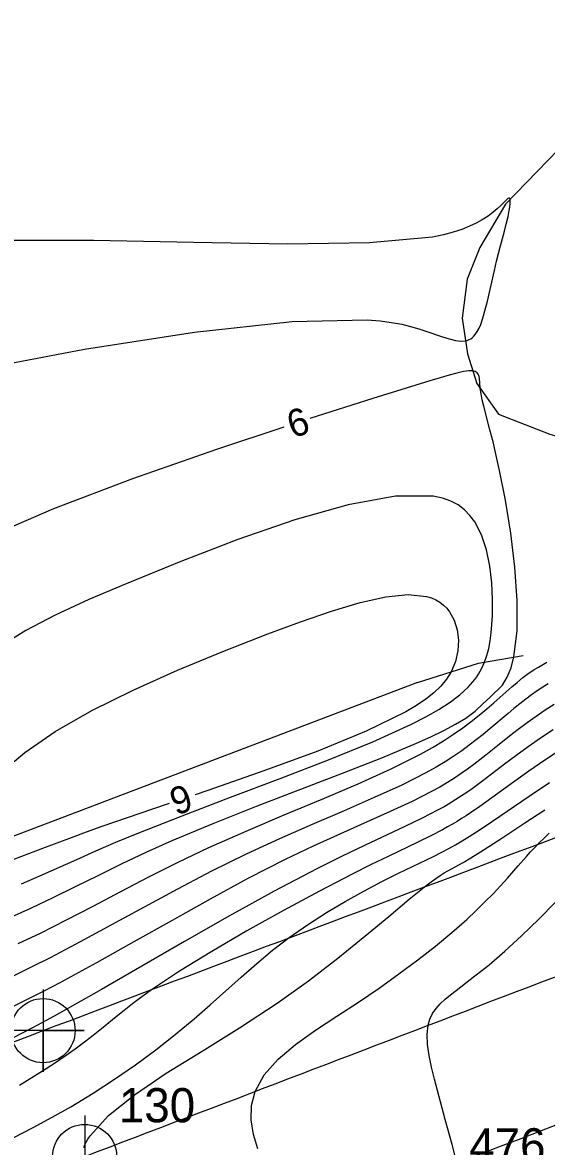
# Model space of a CAD drawing. Extents: x 2602990 to 2605851, y 618069 to 619180.
# Drawn here: x 2603933.4 to 2603971.7, y 618643.8 to 618726 of the extents above; entities that cross this region are included whole.
import ezdxf

# ---------------------------------------------------------------- set-up
doc = ezdxf.new("R2010")
doc.units = 0
for name, color, linetype in [('DTM Contours Major', 7, 'Continuous'), ('DTM Contours Major Text', 7, 'Continuous'), ('DTM Contours Minor', 7, 'Continuous'), ('DTM Contours Minor Text', 7, 'Continuous'), ('Exist DTM Breakline Cogo Number', 7, 'Continuous'), ('Exist DTM Crownline', 7, 'Continuous'), ('Exist DTM Crownline Cogo Number', 7, 'Continuous'), ('Exist DTM Crownline Cogo Point CELL', 7, 'Continuous'), ('Exist Roads EOP', 7, 'Continuous'), ('Exist Roads EOP Cogo Point CELL', 7, 'Continuous'), ('PH Exist DTM Breakline', 7, 'Continuous')]:
    doc.layers.add(name, color=color, linetype=linetype)

# ---------------------------------------------------------------- blocks, each defined once
blk = doc.blocks.new('EXIST DTM CROWNLINE COGO POINT')
at = {"layer": 'Exist DTM Crownline Cogo Point CELL'}
blk.add_lwpolyline([(0, 0.06), (0, -0.06), (0, 0), (0.06, 0), (-0.06, 0)], dxfattribs=at)
blk.add_circle((0, 0), 0.0469, dxfattribs=at)
blk = doc.blocks.new('EXIST ROADS EOP COGO POINT')
at = {"layer": 'Exist Roads EOP Cogo Point CELL'}
blk.add_lwpolyline([(0, 0.06), (0, -0.06), (0, 0), (0.06, 0), (-0.06, 0)], dxfattribs=at)
blk.add_circle((0, 0), 0.0469, dxfattribs=at)

msp = doc.modelspace()

# ---------------------------------------------------------------- linework, layer by layer
at = {"layer": 'DTM Contours Major'}
for points in [[(2603929.713, 618700.546), (2603937.928, 618702.095), (2603945.981, 618703.346), (2603953.123, 618704.123), (2603958.605, 618704.253), (2603959.557, 618704.174), (2603960.395, 618704.06), (2603961.135, 618703.919), (2603961.791, 618703.76), (2603962.377, 618703.59), (2603962.907, 618703.418), (2603964.108, 618703.007), (2603964.612, 618702.849), (2603965.059, 618702.738), (2603965.452, 618702.688), (2603965.796, 618702.71), (2603965.935, 618702.747), (2603966.066, 618702.8), (2603966.189, 618702.869), (2603966.304, 618702.954), (2603966.411, 618703.054), (2603966.511, 618703.169), (2603966.659, 618703.385), (2603966.792, 618703.634), (2603966.911, 618703.913), (2603967.02, 618704.219), (2603967.122, 618704.548), (2603967.218, 618704.895), (2603967.398, 618705.615), (2603967.913, 618707.853), (2603968.08, 618708.54), (2603968.37, 618709.664), (2603968.652, 618710.74), (2603968.777, 618711.237), (2603968.91, 618711.811), (2603968.994, 618712.232), (2603969.037, 618712.491), (2603969.068, 618712.771), (2603969.073, 618712.884), (2603969.071, 618712.977), (2603969.062, 618713.05), (2603969.053, 618713.083), (2603969.041, 618713.109), (2603969.026, 618713.127), (2603969.008, 618713.137), (2603968.987, 618713.141), (2603968.963, 618713.137), (2603968.903, 618713.108), (2603968.829, 618713.052), (2603968.739, 618712.969), (2603968.375, 618712.606), (2603968.124, 618712.37), (2603967.819, 618712.11), (2603967.453, 618711.836), (2603967.022, 618711.555), (2603966.592, 618711.316), (2603966.101, 618711.083), (2603965.541, 618710.861), (2603964.906, 618710.654), (2603964.188, 618710.465), (2603963.38, 618710.3), (2603958.778, 618709.866), (2603952.79, 618709.788), (2603945.9, 618709.902), (2603938.593, 618710.041), (2603931.352, 618710.041)], [(2603932.124, 618660.37), (2603934.007, 618661.223), (2603935.641, 618662.003), (2603937.275, 618662.806), (2603938.937, 618663.63), (2603940.653, 618664.469), (2603942.451, 618665.32), (2603944.359, 618666.179), (2603947.351, 618667.434), (2603950.506, 618668.682), (2603956.799, 618671.094), (2603959.684, 618672.229), (2603962.228, 618673.296), (2603963.266, 618673.767), (2603964.208, 618674.227), (2603965.061, 618674.681), (2603965.832, 618675.136), (2603966.509, 618675.631), (2603967.084, 618676.187), (2603967.578, 618676.647), (2603968.509, 618677.546), (2603968.857, 618678.132), (2603969.135, 618678.813), (2603969.347, 618679.596), (2603969.579, 618681.498), (2603969.583, 618683.736), (2603969.41, 618686.169), (2603969.105, 618688.656), (2603968.718, 618691.057), (2603968.295, 618693.23), (2603968.052, 618694.335), (2603967.817, 618695.326), (2603967.592, 618696.211), (2603967.136, 618697.935), (2603967.022, 618698.409), (2603966.935, 618698.841), (2603966.879, 618699.234), (2603966.848, 618699.659), (2603966.824, 618699.937), (2603966.791, 618700.114), (2603966.734, 618700.263), (2603966.645, 618700.381), (2603966.514, 618700.465), (2603966.333, 618700.511), (2603966.036, 618700.513), (2603965.651, 618700.46), (2603965.176, 618700.355), (2603964.609, 618700.205), (2603963.95, 618700.015), (2603963.196, 618699.788), (2603959.015, 618698.497), (2603954.411, 618697.028)], [(2603952.51, 618696.406), (2603947.602, 618694.774), (2603941.437, 618692.611), (2603935.681, 618690.426), (2603930.865, 618688.352)]]:
    msp.add_lwpolyline(points, dxfattribs=at)
at = {"layer": 'DTM Contours Minor'}
for points in [[(2603933.328, 618663.007), (2603934.679, 618663.599), (2603937.372, 618664.802), (2603938.767, 618665.419), (2603940.23, 618666.051), (2603941.789, 618666.7), (2603945.075, 618667.996), (2603948.624, 618669.341), (2603952.254, 618670.707), (2603955.782, 618672.066), (2603959.027, 618673.39), (2603961.806, 618674.65), (2603962.896, 618675.211), (2603963.852, 618675.758), (2603964.681, 618676.299), (2603965.39, 618676.839), (2603965.986, 618677.385), (2603966.476, 618677.944), (2603966.623, 618678.144), (2603966.76, 618678.348), (2603966.885, 618678.556), (2603966.999, 618678.77), (2603967.104, 618678.99), (2603967.2, 618679.218), (2603967.365, 618679.703), (2603967.498, 618680.222), (2603967.601, 618680.774), (2603967.679, 618681.357), (2603967.733, 618681.969), (2603967.767, 618682.609), (2603967.782, 618683.796), (2603967.729, 618685.023), (2603967.588, 618686.247), (2603967.345, 618687.427), (2603966.98, 618688.519), (2603966.478, 618689.482), (2603966.13, 618689.95), (2603965.727, 618690.36), (2603965.262, 618690.709), (2603964.728, 618690.994), (2603964.119, 618691.21), (2603963.428, 618691.356), (2603960.67, 618691.344), (2603957.228, 618690.714), (2603953.319, 618689.613), (2603949.164, 618688.188), (2603944.981, 618686.586), (2603940.989, 618684.954), (2603938.261, 618683.791), (2603935.798, 618682.662), (2603933.637, 618681.537), (2603931.813, 618680.384)], [(2603932.786, 618671.964), (2603933.566, 618672.612), (2603935.793, 618674.151), (2603938.479, 618675.681), (2603941.501, 618677.179), (2603944.734, 618678.626), (2603948.054, 618680.001), (2603951.338, 618681.282), (2603953.736, 618682.174), (2603956.002, 618682.954), (2603958.097, 618683.576), (2603959.981, 618683.992), (2603961.614, 618684.158), (2603962.959, 618684.026), (2603963.314, 618683.917), (2603963.639, 618683.774), (2603963.932, 618683.601), (2603964.196, 618683.397), (2603964.431, 618683.163), (2603964.637, 618682.901), (2603964.973, 618682.284), (2603965.189, 618681.582), (2603965.279, 618680.824), (2603965.239, 618680.039), (2603965.064, 618679.256), (2603964.749, 618678.504), (2603964.417, 618677.974), (2603964, 618677.471), (2603963.496, 618676.988), (2603962.903, 618676.52), (2603962.218, 618676.058), (2603961.439, 618675.596), (2603958.539, 618674.172), (2603954.998, 618672.717), (2603951.054, 618671.263), (2603946.947, 618669.837), (2603946.031, 618669.526)], [(2603933.097, 618658.643), (2603934.716, 618659.414), (2603936.63, 618660.374), (2603938.582, 618661.388), (2603940.585, 618662.44), (2603942.654, 618663.513), (2603944.8, 618664.591), (2603947.04, 618665.657), (2603949.767, 618666.87), (2603952.552, 618668.048), (2603955.307, 618669.195), (2603957.945, 618670.314), (2603960.377, 618671.409), (2603962.519, 618672.483), (2603963.396, 618672.977), (2603964.198, 618673.467), (2603964.933, 618673.949), (2603965.606, 618674.424), (2603966.226, 618674.889), (2603966.8, 618675.343), (2603967.351, 618675.8), (2603967.864, 618676.24), (2603969.191, 618677.413), (2603969.572, 618677.741), (2603969.996, 618678.087), (2603970.195, 618678.24), (2603970.387, 618678.381), (2603970.572, 618678.511), (2603970.829, 618678.68), (2603971.135, 618678.863), (2603971.759, 618679.21)], [(2603971.857, 618677.637), (2603971.456, 618677.39), (2603971.046, 618677.119), (2603970.629, 618676.827), (2603970.205, 618676.514), (2603969.775, 618676.181), (2603969.341, 618675.831), (2603968.913, 618675.475), (2603967.571, 618674.335), (2603967.091, 618673.937), (2603966.587, 618673.533), (2603966.074, 618673.139), (2603965.53, 618672.742), (2603964.948, 618672.341), (2603964.321, 618671.937), (2603963.644, 618671.53), (2603962.91, 618671.12), (2603961.136, 618670.228), (2603959.124, 618669.312), (2603956.926, 618668.36), (2603954.597, 618667.362), (2603952.188, 618666.308), (2603949.753, 618665.186), (2603947.221, 618663.935), (2603944.731, 618662.633), (2603942.294, 618661.315), (2603939.923, 618660.016), (2603937.631, 618658.77), (2603935.431, 618657.613), (2603934.088, 618656.938), (2603932.765, 618656.296)], [(2603972.278, 618676.129), (2603971.624, 618675.706), (2603970.964, 618675.254), (2603970.303, 618674.782), (2603969.649, 618674.294), (2603969.008, 618673.798), (2603968.144, 618673.107), (2603967.285, 618672.416), (2603966.847, 618672.071), (2603966.399, 618671.729), (2603965.951, 618671.4), (2603965.485, 618671.072), (2603964.994, 618670.745), (2603964.473, 618670.417), (2603963.918, 618670.088), (2603963.324, 618669.758), (2603961.903, 618669.04), (2603960.302, 618668.297), (2603956.661, 618666.677), (2603954.673, 618665.773), (2603952.607, 618664.787), (2603949.894, 618663.399), (2603947.128, 618661.902), (2603944.338, 618660.343), (2603941.555, 618658.772), (2603938.809, 618657.235), (2603936.131, 618655.781), (2603935.015, 618655.196), (2603933.901, 618654.625), (2603932.774, 618654.058)], [(2603972.204, 618674.275), (2603971.284, 618673.656), (2603970.376, 618673.019), (2603969.493, 618672.38), (2603968.654, 618671.755), (2603967.058, 618670.539), (2603966.671, 618670.251), (2603966.283, 618669.969), (2603965.901, 618669.701), (2603965.509, 618669.437), (2603965.104, 618669.175), (2603964.679, 618668.914), (2603964.231, 618668.652), (2603963.756, 618668.389), (2603962.633, 618667.811), (2603961.366, 618667.202), (2603958.412, 618665.823), (2603956.731, 618665.019), (2603954.918, 618664.117), (2603951.817, 618662.483), (2603948.544, 618660.673), (2603945.248, 618658.798), (2603939.183, 618655.294), (2603936.715, 618653.887), (2603935.713, 618653.331), (2603934.817, 618652.846), (2603934.092, 618652.464), (2603932.715, 618651.755)], [(2603972.812, 618672.852), (2603971.612, 618672.055), (2603970.435, 618671.245), (2603969.31, 618670.45), (2603966.838, 618668.672), (2603966.166, 618668.208), (2603965.843, 618667.993), (2603965.517, 618667.783), (2603965.185, 618667.576), (2603964.844, 618667.372), (2603964.49, 618667.168), (2603964.121, 618666.964), (2603963.268, 618666.52), (2603962.326, 618666.055), (2603960.154, 618665.016), (2603958.914, 618664.417), (2603957.566, 618663.75), (2603955.115, 618662.485), (2603952.488, 618661.069), (2603949.82, 618659.572), (2603947.244, 618658.065), (2603944.894, 618656.619), (2603942.904, 618655.303), (2603942.132, 618654.752), (2603941.447, 618654.238), (2603940.83, 618653.754), (2603940.261, 618653.294), (2603939.19, 618652.414), (2603938.574, 618651.923), (2603937.932, 618651.43), (2603937.253, 618650.929), (2603936.524, 618650.413), (2603935.733, 618649.879), (2603934.87, 618649.319), (2603933.173, 618648.272)], [(2603932.766, 618644.472), (2603934.192, 618645.203), (2603935.586, 618645.949), (2603936.95, 618646.72), (2603938.567, 618647.698), (2603940.141, 618648.722), (2603941.669, 618649.784), (2603943.149, 618650.88), (2603944.578, 618652.003), (2603945.954, 618653.147), (2603947.121, 618654.165), (2603949.393, 618656.196), (2603950.532, 618657.19), (2603951.694, 618658.155), (2603952.898, 618659.083), (2603954.243, 618660.025), (2603955.625, 618660.908), (2603957.013, 618661.73), (2603958.376, 618662.485), (2603959.686, 618663.171), (2603960.911, 618663.783), (2603963.465, 618665.015), (2603964.031, 618665.299), (2603964.576, 618665.587), (2603965.072, 618665.863), (2603965.565, 618666.153), (2603966.066, 618666.462), (2603966.881, 618666.991), (2603967.773, 618667.591), (2603970.459, 618669.423), (2603971.942, 618670.422)], [(2603944.137, 618668.884), (2603942.919, 618668.47), (2603939.208, 618667.192), (2603938.058, 618666.781), (2603936.958, 618666.381), (2603934.863, 618665.601), (2603930.243, 618663.849)], [(2603937.882, 618643.734), (2603937.942, 618643.88), (2603938.058, 618644.118), (2603938.192, 618644.355), (2603938.345, 618644.591), (2603939.686, 618646.076), (2603941.592, 618647.594), (2603943.922, 618649.161), (2603946.532, 618650.789), (2603949.28, 618652.493), (2603952.021, 618654.285), (2603954.324, 618655.932), (2603956.476, 618657.587), (2603958.444, 618659.179), (2603960.193, 618660.636), (2603961.687, 618661.888), (2603962.892, 618662.862), (2603963.287, 618663.161), (2603963.639, 618663.412), (2603963.956, 618663.625), (2603964.247, 618663.808), (2603964.521, 618663.97), (2603965.625, 618664.583), (2603966.199, 618664.919), (2603966.893, 618665.347), (2603967.158, 618665.516), (2603968.533, 618666.41), (2603970.151, 618667.477), (2603971.606, 618668.431)], [(2603950.618, 618643.629), (2603950.3, 618644.691), (2603950.136, 618645.762), (2603950.162, 618646.818), (2603950.411, 618647.837), (2603951.081, 618649.054), (2603952.092, 618650.194), (2603953.366, 618651.275), (2603954.822, 618652.318), (2603956.384, 618653.344), (2603957.973, 618654.373), (2603959.484, 618655.392), (2603960.934, 618656.422), (2603962.312, 618657.45), (2603963.604, 618658.466), (2603964.8, 618659.459), (2603965.887, 618660.416), (2603966.581, 618661.063), (2603967.221, 618661.687), (2603967.813, 618662.289), (2603968.36, 618662.87), (2603968.87, 618663.429), (2603969.659, 618664.323), (2603970.261, 618665.011), (2603970.562, 618665.346), (2603970.869, 618665.677), (2603971.187, 618666.005), (2603971.547, 618666.356), (2603971.925, 618666.707)], [(2603965.026, 618643.205), (2603964.816, 618643.952), (2603964.322, 618645.771), (2603963.538, 618648.721), (2603963.319, 618649.612), (2603963.143, 618650.467), (2603963.027, 618651.271), (2603962.993, 618652.009), (2603963.06, 618652.668), (2603963.193, 618653.121), (2603963.391, 618653.527), (2603963.648, 618653.898), (2603963.957, 618654.244), (2603964.31, 618654.574), (2603964.699, 618654.901), (2603965.109, 618655.225), (2603966.49, 618656.28), (2603966.996, 618656.676), (2603967.523, 618657.101), (2603968.688, 618658.099), (2603969.908, 618659.217), (2603971.153, 618660.423), (2603972.393, 618661.684)]]:
    msp.add_lwpolyline(points, dxfattribs=at)
at = {"layer": 'Exist DTM Crownline'}
msp.add_spline([(2603233.488, 618380.754), (2603285.185, 618400.095), (2603335.457, 618418.629), (2603390.812, 618439.069), (2603440.087, 618457.325), (2603493.996, 618477.231), (2603542.655, 618495.301), (2603600.808, 618516.867), (2603653.659, 618536.362), (2603706.222, 618555.742), (2603764.811, 618577.593), (2603823.52, 618599.847), (2603878.564, 618620.56), (2603937.951, 618643.078), (2603997.369, 618665.789), (2604036.209, 618680.665), (2604055.311, 618688.017)], degree=3, dxfattribs=at)
at = {"layer": 'Exist Roads EOP'}
for points in [[(2603230.17, 618389.98), (2603282.929, 618409.597), (2603332.773, 618427.868), (2603388.167, 618448.413), (2603437.203, 618466.721), (2603490.778, 618486.527), (2603539.039, 618504.558), (2603597.451, 618526.156), (2603651.053, 618545.972), (2603705.208, 618566.084), (2603762.02, 618587.183), (2603820.334, 618609.162), (2603876.341, 618629.99), (2603934.909, 618652.28), (2603996.409, 618675.568), (2604033.216, 618689.957), (2604052.01, 618697.199)], [(2604034.633, 618668.486), (2603984.89, 618650.123), (2603936.767, 618631.654), (2603888.195, 618613.335), (2603837.766, 618594.258), (2603782.918, 618573.705), (2603731.939, 618554.39), (2603671.126, 618532.171), (2603621.822, 618514.106), (2603561.545, 618491.877), (2603506.421, 618471.293), (2603452.163, 618451.33), (2603398.364, 618431.316), (2603341.431, 618410.355), (2603281.65, 618388.199), (2603223.033, 618366.475), (2603185.717, 618352.612)]]:
    msp.add_spline(points, degree=3, dxfattribs=at)
at = {"layer": 'PH Exist DTM Breakline'}
for points in [[(2603983.232, 618729.033), (2603981.656, 618725.742), (2603975.666, 618719.873), (2603968.73, 618712.708), (2603966.849, 618709.544), (2603965.924, 618707.208), (2603965.547, 618704.378), (2603965.937, 618701.767), (2603966.621, 618699.598), (2603968.213, 618697.348), (2603971.972, 618695.882), (2603974.709, 618695.1), (2603978.215, 618694.501), (2603982.293, 618693.815), (2603985.374, 618693.248)], [(2603962.284, 618677.723), (2603966.756, 618679.14), (2603970.018, 618679.714)], [(2603962.284, 618677.723), (2603913.705, 618659.265), (2603850.515, 618635.28)]]:
    msp.add_lwpolyline(points, dxfattribs=at)

# ---------------------------------------------------------------- block references
at = {"layer": 'Exist DTM Crownline Cogo Point CELL', "xscale": 50, "yscale": 50}
msp.add_blockref('EXIST DTM CROWNLINE COGO POINT', (2603937.951, 618643.078), dxfattribs=at)
at = {"layer": 'Exist Roads EOP Cogo Point CELL', "xscale": 50, "yscale": 50}
msp.add_blockref('EXIST ROADS EOP COGO POINT', (2603934.909, 618652.28), dxfattribs=at)

# ---------------------------------------------------------------- texts
at = {"layer": 'DTM Contours Major Text'}
msp.add_text('6', height=2, rotation=18.1084, dxfattribs=at).set_placement((2603953.149, 618695.568))
at = {"layer": 'DTM Contours Minor Text'}
msp.add_text('6', height=2, rotation=198.74294, dxfattribs=at).set_placement((2603945.381, 618670.362))
at = {"layer": 'Exist DTM Breakline Cogo Number'}
msp.add_text('476', height=2.5, dxfattribs=at).set_placement((2603966.074, 618642.643))
at = {"layer": 'Exist DTM Crownline Cogo Number'}
msp.add_text('130', height=2.5, dxfattribs=at).set_placement((2603940.451, 618645.578))

doc.saveas('drawing.dxf')
